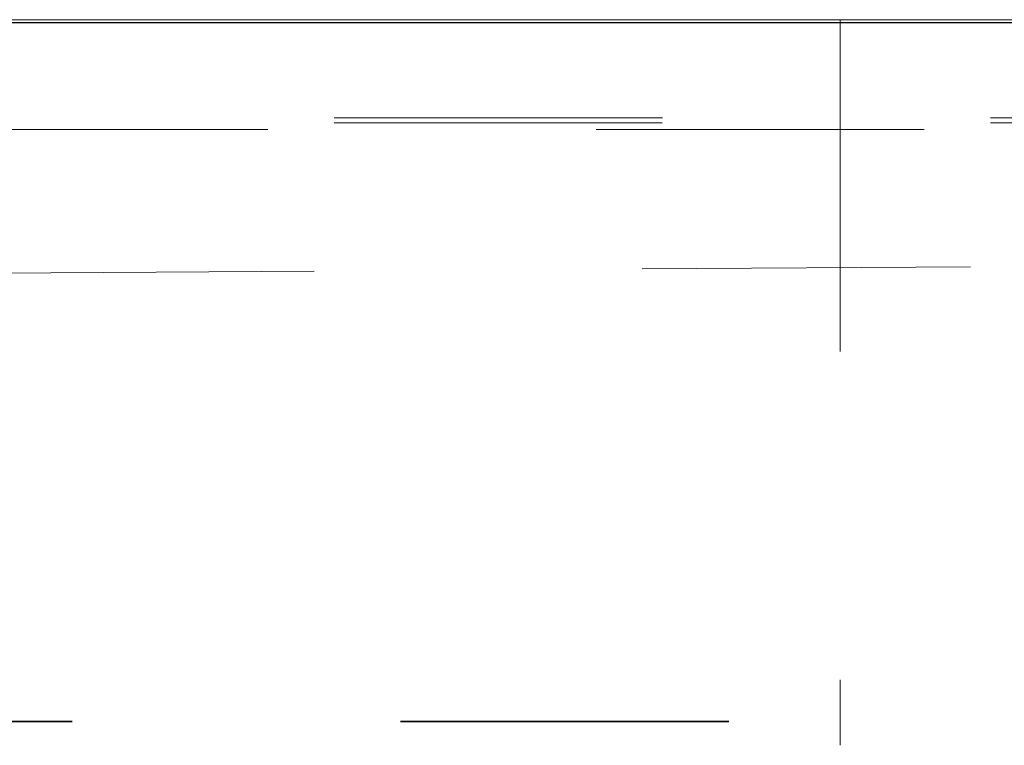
# Model space of a CAD drawing. Header units: metres. Extents: x -16.9 to 14.1, y -10.1 to 10.9.
# Tile 559 of 656: x -7.023 to -6.723, y 7.105 to 7.326. Entities that reach past the tile are written whole.
import ezdxf

# ---------------------------------------------------------------- set-up
doc = ezdxf.new("R2010")
doc.units = ezdxf.units.M
doc.linetypes.add('Ligne de quadrillage', pattern=[0.022225, 0.0127, -0.003175, 0.003175, -0.003175])
doc.linetypes.add('Tiret', pattern=[0.00635, 0.003175, -0.003175])
for name, color, linetype, lineweight in [('A-WALL', 113, 'Continuous', 25), ('S-BEAM', 12, 'Continuous', 18), ('S-BEAM-HDLN', 1, 'Tiret', 18), ('S-GRID', 1, 'Continuous', 9)]:
    doc.layers.add(name, color=color, linetype=linetype, lineweight=lineweight)

msp = doc.modelspace()

# ---------------------------------------------------------------- linework, layer by layer
at = {"layer": 'A-WALL'}
msp.add_line((5.95511, 7.32525), (-8.75675, 7.32525), dxfattribs=at)
at = {"layer": 'S-BEAM'}
for p, q in [((-15.11773, 7.32625), (12.22454, 7.32625)), ((-6.77282, 7.32625), (-6.77282, 7.32525))]:
    msp.add_line(p, q, dxfattribs=at)
at = {"layer": 'S-BEAM-HDLN'}
for p, q in [((-6.77282, 7.32521), (-6.77282, 7.10529)), ((12.17298, 7.2964), (-15.04723, 7.2964)), ((12.17295, 7.29484), (-15.04725, 7.29484)), ((-15.04725, 7.29284), (12.17295, 7.29284))]:
    msp.add_line(p, q, dxfattribs=at)
at = {"layer": 'S-BEAM-HDLN', "lineweight": 35}
msp.add_line((-14.90682, 7.11259), (12.09015, 7.11259), dxfattribs=at)
at = {"layer": 'S-GRID', "linetype": 'Ligne de quadrillage'}
msp.add_line((2.06667, 7.30871), (-16.11272, 7.1895), dxfattribs=at)

doc.saveas('drawing.dxf')
